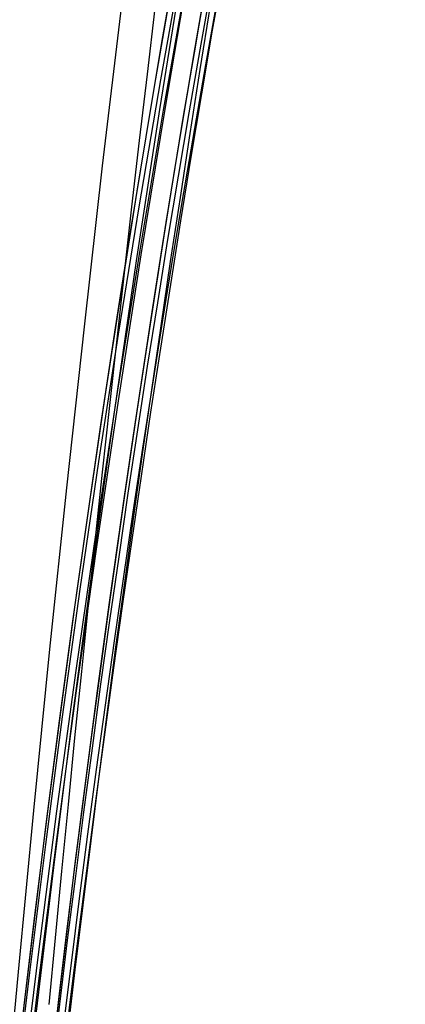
# Model space of a CAD drawing. Header units: metres. Extents: x 209747 to 209830, y 1182430 to 1182564.
# Tile 978 of 1056: x 209752.725 to 209753.3, y 1182489.712 to 1182491.182. Entities that reach past the tile are written whole.
import ezdxf

# ---------------------------------------------------------------- set-up
doc = ezdxf.new("R2010")
doc.units = ezdxf.units.M
doc.header["$MEASUREMENT"] = 0
doc.linetypes.add('DGN Style 2', pattern=[15.036391, 9.021834, -6.014556])
doc.layers.get('0').update_dxf_attribs({"color": 254})

# ---------------------------------------------------------------- blocks, each defined once
blk = doc.blocks.new('*U2')
at = {"color": 40, "linetype": 'Continuous'}
for p, q in [((2.102, -7.8423), (2.0865, -7.9319)), ((2.0865, -7.9319), (2.0714, -8.0216)), ((2.0714, -8.0216), (2.0566, -8.1115)), ((2.0566, -8.1115), (2.0421, -8.2015)), ((2.0421, -8.2015), (2.0279, -8.2916)), ((2.0279, -8.2916), (2.014, -8.3818)), ((2.014, -8.3818), (1.9997, -8.4767)), ((1.9997, -8.4767), (1.9858, -8.5716)), ((1.9858, -8.5716), (1.9722, -8.6669)), ((1.9722, -8.6669), (1.9589, -8.7624)), ((1.9589, -8.7624), (1.9459, -8.8583)), ((1.9459, -8.8583), (1.9331, -8.9545)), ((1.9331, -8.9545), (1.9207, -9.0509)), ((1.9207, -9.0509), (1.9085, -9.1475)), ((1.9085, -9.1475), (1.8966, -9.2444)), ((1.8966, -9.2444), (1.885, -9.3415)), ((1.885, -9.3415), (1.8737, -9.4389))]:
    blk.add_line(p, q, dxfattribs=at)
blk = doc.blocks.new('*U3')
at = {"color": 40, "linetype": 'Continuous'}
for p, q in [((2.1035, -7.8335), (2.0871, -7.9284)), ((2.0871, -7.9284), (2.0711, -8.0233)), ((2.0711, -8.0233), (2.0555, -8.1184)), ((2.0555, -8.1184), (2.0402, -8.2134)), ((2.0402, -8.2134), (2.0252, -8.3086)), ((2.0252, -8.3086), (2.0107, -8.4038)), ((2.0107, -8.4038), (1.9964, -8.4991)), ((1.9964, -8.4991), (1.9825, -8.5944)), ((1.9825, -8.5944), (1.9689, -8.6899)), ((1.9689, -8.6899), (1.9557, -8.7854)), ((1.9557, -8.7854), (1.9427, -8.881)), ((1.9427, -8.881), (1.9301, -8.9766)), ((1.9301, -8.9766), (1.9178, -9.0723)), ((1.9178, -9.0723), (1.9058, -9.168)), ((1.9058, -9.168), (1.8942, -9.2639)), ((1.8942, -9.2639), (1.8828, -9.3598))]:
    blk.add_line(p, q, dxfattribs=at)
blk = doc.blocks.new('*U4')
at = {"color": 40, "linetype": 'Continuous'}
for p, q in [((2.109, -7.803), (2.0925, -7.8976)), ((2.0925, -7.8976), (2.0764, -7.9924)), ((2.0764, -7.9924), (2.0606, -8.0872)), ((2.0606, -8.0872), (2.0452, -8.182)), ((2.0452, -8.182), (2.0302, -8.2769)), ((2.0302, -8.2769), (2.0155, -8.3719)), ((2.0155, -8.3719), (2.0012, -8.467)), ((2.0012, -8.467), (1.9872, -8.5621)), ((1.9872, -8.5621), (1.9735, -8.6574)), ((1.9735, -8.6574), (1.9602, -8.7526)), ((1.9602, -8.7526), (1.9472, -8.848)), ((1.9472, -8.848), (1.9345, -8.9434)), ((1.9345, -8.9434), (1.9221, -9.0389)), ((1.9221, -9.0389), (1.91, -9.1345)), ((1.91, -9.1345), (1.8983, -9.2301)), ((1.8983, -9.2301), (1.8868, -9.3258)), ((1.8868, -9.3258), (1.8756, -9.4216))]:
    blk.add_line(p, q, dxfattribs=at)
blk = doc.blocks.new('*U5')
at = {"color": 40, "linetype": 'Continuous'}
for p, q in [((2.1127, -7.83), (2.0959, -7.9242)), ((2.0959, -7.9242), (2.0795, -8.0184)), ((2.0795, -8.0184), (2.0634, -8.1127)), ((2.0634, -8.1127), (2.0477, -8.2071)), ((2.0477, -8.2071), (2.0324, -8.3017)), ((2.0324, -8.3017), (2.0174, -8.3963)), ((2.0174, -8.3963), (2.0028, -8.4911)), ((2.0028, -8.4911), (1.9886, -8.5859)), ((1.9886, -8.5859), (1.9747, -8.6809)), ((1.9747, -8.6809), (1.9611, -8.7759)), ((1.9611, -8.7759), (1.9478, -8.8711)), ((1.9478, -8.8711), (1.9349, -8.9664)), ((1.9349, -8.9664), (1.9223, -9.0618)), ((1.9223, -9.0618), (1.9101, -9.1572)), ((1.9101, -9.1572), (1.8981, -9.2528)), ((1.8981, -9.2528), (1.8864, -9.3485)), ((1.8864, -9.3485), (1.8751, -9.4443))]:
    blk.add_line(p, q, dxfattribs=at)
blk = doc.blocks.new('*U6')
at = {"color": 40, "linetype": 'Continuous'}
for p, q in [((2.121, -7.8515), (2.1041, -7.9465)), ((2.1041, -7.9465), (2.0876, -8.0416)), ((2.0876, -8.0416), (2.0715, -8.1369)), ((2.0715, -8.1369), (2.0557, -8.2322)), ((2.0557, -8.2322), (2.0402, -8.3276)), ((2.0402, -8.3276), (2.0251, -8.4231)), ((2.0251, -8.4231), (2.0103, -8.5187)), ((2.0103, -8.5187), (1.9959, -8.6144)), ((1.9959, -8.6144), (1.9817, -8.7103)), ((1.9817, -8.7103), (1.9679, -8.8061)), ((1.9679, -8.8061), (1.9544, -8.9022)), ((1.9544, -8.9022), (1.9413, -8.9982)), ((1.9413, -8.9982), (1.9284, -9.0945)), ((1.9284, -9.0945), (1.9158, -9.1907)), ((1.9158, -9.1907), (1.9036, -9.2871)), ((1.9036, -9.2871), (1.8917, -9.3836))]:
    blk.add_line(p, q, dxfattribs=at)
blk = doc.blocks.new('*U7')
at = {"color": 40, "linetype": 'Continuous'}
for p, q in [((2.1308, -7.8), (2.1144, -7.8948)), ((2.1144, -7.8948), (2.0983, -7.9896)), ((2.0983, -7.9896), (2.0825, -8.0845)), ((2.0825, -8.0845), (2.067, -8.1794)), ((2.067, -8.1794), (2.0518, -8.2745)), ((2.0518, -8.2745), (2.037, -8.3696)), ((2.037, -8.3696), (2.0224, -8.4649)), ((2.0224, -8.4649), (2.0081, -8.5602)), ((2.0081, -8.5602), (1.9941, -8.6556)), ((1.9941, -8.6556), (1.9804, -8.7511)), ((1.9804, -8.7511), (1.967, -8.8467)), ((1.967, -8.8467), (1.9539, -8.9423)), ((1.9539, -8.9423), (1.9411, -9.0381)), ((1.9411, -9.0381), (1.9286, -9.1339)), ((1.9286, -9.1339), (1.9163, -9.2299)), ((1.9163, -9.2299), (1.9044, -9.3258)), ((1.9044, -9.3258), (1.8927, -9.422))]:
    blk.add_line(p, q, dxfattribs=at)
blk = doc.blocks.new('*U8')
at = {"color": 40, "linetype": 'Continuous'}
for p, q in [((2.1113, -7.8579), (2.096, -7.9533)), ((2.096, -7.9533), (2.0809, -8.0489)), ((2.0809, -8.0489), (2.0662, -8.1444)), ((2.0662, -8.1444), (2.0517, -8.2402)), ((2.0517, -8.2402), (2.0374, -8.3359)), ((2.0374, -8.3359), (2.0235, -8.4317)), ((2.0235, -8.4317), (2.0098, -8.5276)), ((2.0098, -8.5276), (1.9963, -8.6236)), ((1.9963, -8.6236), (1.9832, -8.7196)), ((1.9832, -8.7196), (1.9702, -8.8157)), ((1.9702, -8.8157), (1.9576, -8.9119)), ((1.9576, -8.9119), (1.9452, -9.0082)), ((1.9452, -9.0082), (1.9331, -9.1045)), ((1.9331, -9.1045), (1.9212, -9.2009)), ((1.9212, -9.2009), (1.9095, -9.2973)), ((1.9095, -9.2973), (1.8981, -9.3939))]:
    blk.add_line(p, q, dxfattribs=at)
blk = doc.blocks.new('*U9')
at = {"color": 40, "linetype": 'Continuous'}
for p, q in [((2.0288, -7.8619), (2.017, -7.9607)), ((2.017, -7.9607), (2.0054, -8.0594)), ((2.0054, -8.0594), (1.994, -8.1583)), ((1.994, -8.1583), (1.9828, -8.2572)), ((1.9828, -8.2572), (1.9717, -8.3562)), ((1.9717, -8.3562), (1.9608, -8.4552)), ((1.9608, -8.4552), (1.9501, -8.5543)), ((1.9501, -8.5543), (1.9396, -8.6534)), ((1.9396, -8.6534), (1.9292, -8.7526)), ((1.9292, -8.7526), (1.919, -8.8518)), ((1.919, -8.8518), (1.909, -8.9512)), ((1.909, -8.9512), (1.8992, -9.0505)), ((1.8992, -9.0505), (1.8895, -9.1499)), ((1.8895, -9.1499), (1.88, -9.2493)), ((1.88, -9.2493), (1.8707, -9.3488))]:
    blk.add_line(p, q, dxfattribs=at)
blk = doc.blocks.new('ATTEMP')
at = {"color": 5, "linetype": 'Continuous', "flags": 128}
for points in [[(-8.6769, -9.5411), (-8.6549, -9.3001), (-8.6318, -9.0593), (-8.6078, -8.8185), (-8.5826, -8.5779), (-8.5564, -8.3375), (-8.5292, -8.0971), (-8.5008, -7.8569), (-8.4714, -7.6168), (-8.4409, -7.3768), (-8.4093, -7.137), (-8.3765, -6.8973), (-8.3427, -6.6577), (-8.3077, -6.4183), (-8.2716, -6.1789)], [(-8.6295, -9.3716), (-8.6022, -9.1446), (-8.5735, -8.9178), (-8.5433, -8.6912), (-8.5117, -8.4649), (-8.4786, -8.2389), (-8.444, -8.0131), (-8.4078, -7.7875), (-8.3701, -7.5623), (-8.3308, -7.3372), (-8.2898, -7.1125), (-8.2473, -6.888), (-8.2031, -6.6638), (-8.1573, -6.4399), (-8.1098, -6.2163)], [(-8.6516, -9.5408), (-8.6254, -9.3217), (-8.5977, -9.1029), (-8.5685, -8.8843), (-8.5378, -8.6659), (-8.5055, -8.4479), (-8.4716, -8.2301), (-8.4361, -8.0127), (-8.399, -7.7955), (-8.3601, -7.5787), (-8.3196, -7.3622), (-8.2773, -7.146), (-8.2332, -6.9302), (-8.1874, -6.7147), (-8.1397, -6.4996), (-8.0902, -6.2849)], [(-8.6503, -9.4809), (-8.6246, -9.2705), (-8.5974, -9.0605), (-8.5687, -8.8507), (-8.5385, -8.6412), (-8.5068, -8.4319), (-8.4734, -8.223), (-8.4383, -8.0144), (-8.4016, -7.8062), (-8.3631, -7.5983), (-8.3229, -7.3908), (-8.2809, -7.1837), (-8.237, -6.977), (-8.1913, -6.7707), (-8.1437, -6.5648), (-8.0942, -6.3593)], [(-8.6606, -9.4919), (-8.638, -9.301), (-8.6142, -9.1102), (-8.5891, -8.9194), (-8.5626, -8.7289), (-8.5348, -8.5385), (-8.5055, -8.3484), (-8.4748, -8.1586), (-8.4426, -7.969), (-8.4088, -7.7798), (-8.3734, -7.5909), (-8.3364, -7.4024), (-8.2977, -7.2143), (-8.2573, -7.0266), (-8.2151, -6.8394), (-8.1712, -6.6527), (-8.1254, -6.4664), (-8.0777, -6.2808)], [(-8.6497, -9.3796), (-8.6313, -9.2246), (-8.6119, -9.0689), (-8.5917, -8.9126), (-8.5705, -8.7559), (-8.5484, -8.5988), (-8.5254, -8.4413), (-8.5013, -8.2836), (-8.4762, -8.1257), (-8.45, -7.9676), (-8.4227, -7.8094), (-8.3943, -7.6512), (-8.3648, -7.493), (-8.334, -7.3348), (-8.3021, -7.1768), (-8.2689, -7.019), (-8.2344, -6.8613), (-8.1987, -6.704), (-8.1615, -6.5469), (-8.123, -6.3902)], [(-8.6497, -9.38), (-8.6316, -9.2272), (-8.6128, -9.0758), (-8.5934, -8.9257), (-8.5735, -8.777), (-8.5529, -8.6297), (-8.5317, -8.4837), (-8.5099, -8.3391), (-8.4875, -8.1958), (-8.4645, -8.0539), (-8.4409, -7.9134), (-8.4167, -7.7742), (-8.3918, -7.6363), (-8.3664, -7.4999), (-8.3404, -7.3648), (-8.3138, -7.231), (-8.2866, -7.0986), (-8.2587, -6.9676), (-8.2303, -6.838), (-8.2014, -6.7097), (-8.1718, -6.5828), (-8.1417, -6.4573), (-8.1108, -6.3322)], [(-8.6497, -9.38), (-8.6316, -9.2272), (-8.6128, -9.0758), (-8.5934, -8.9257), (-8.5735, -8.777), (-8.5529, -8.6297), (-8.5317, -8.4837), (-8.5099, -8.3391), (-8.4875, -8.1958), (-8.4645, -8.0539), (-8.4409, -7.9134), (-8.4167, -7.7742), (-8.3918, -7.6363), (-8.3664, -7.4999), (-8.3404, -7.3648), (-8.3138, -7.231), (-8.2866, -7.0986), (-8.2587, -6.9676), (-8.2303, -6.838), (-8.2014, -6.7097), (-8.1718, -6.5828), (-8.1417, -6.4573), (-8.111, -6.3331)]]:
    blk.add_lwpolyline(points, dxfattribs=at)
at = {"color": 3, "linetype": 'Continuous'}
for name in ['*U9', '*U8', '*U7', '*U6', '*U4', '*U2', '*U5', '*U3']:
    blk.add_blockref(name, (-10.48, 0), dxfattribs=at)

msp = doc.modelspace()

# ---------------------------------------------------------------- block references
at = {"color": 1, "linetype": 'DGN Style 2'}
msp.add_blockref('ATTEMP', (209761.3776, 1182499.0611), dxfattribs=at)

doc.saveas('drawing.dxf')
